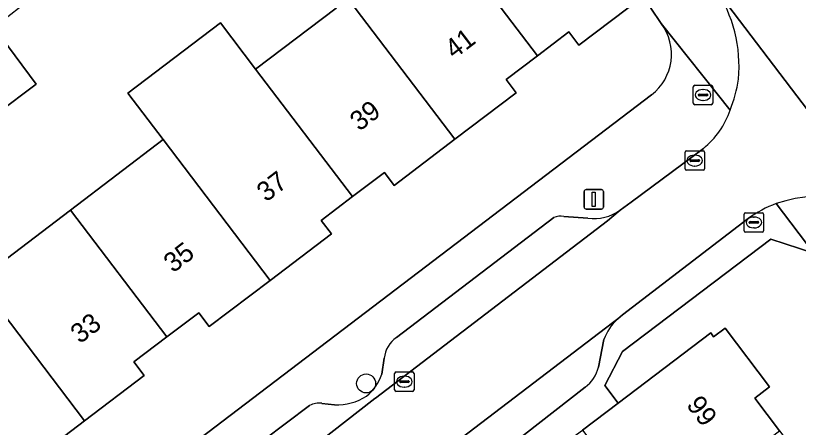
# Model space of a CAD drawing. Extents: x 160030 to 160839, y 385325 to 386450.
# Drawn here: x 160430.2 to 160470.59, y 385728.37 to 385749.61 of the extents above; entities that cross this region are included whole.
import ezdxf

# ---------------------------------------------------------------- set-up
doc = ezdxf.new("R2010")
doc.units = 0
for name, color, linetype in [('IMGEO_Boom', 7, 'Continuous'), ('IMGEO_Brandkraan', 7, 'Continuous'), ('IMGEO_Erf', 7, 'Continuous'), ('IMGEO_Kolk', 7, 'Continuous'), ('IMGEO_Lichtmast', 7, 'Continuous'), ('IMGEO_Pand', 7, 'Continuous'), ('IMGEO_Pand_nummerreeks', 7, 'Continuous'), ('IMGEO_Parkeervlak_open', 7, 'Continuous'), ('IMGEO_Rijbaan_lokaal_open', 7, 'Continuous'), ('IMGEO_Voetpad_open', 7, 'Continuous')]:
    doc.layers.add(name, color=color, linetype=linetype)

msp = doc.modelspace()

# ---------------------------------------------------------------- linework, layer by layer
at = {"layer": 'IMGEO_Boom'}
msp.add_circle((160448.279, 385730.633), 0.489, dxfattribs=at)
at = {"layer": 'IMGEO_Brandkraan'}
for p, q in [((160465.165, 385745.088), (160465.165, 385745.94)), ((160465.24, 385746.014), (160466.092, 385746.014)), ((160466.166, 385745.94), (160466.166, 385745.088)), ((160465.424, 385745.508), (160465.424, 385745.52)), ((160465.467, 385745.557), (160465.865, 385745.557)), ((160465.653, 385745.794), (160465.678, 385745.794)), ((160465.908, 385745.52), (160465.908, 385745.508)), ((160465.862, 385745.471), (160465.464, 385745.471)), ((160465.676, 385745.234), (160465.651, 385745.234)), ((160466.092, 385745.014), (160465.24, 385745.014))]:
    msp.add_line(p, q, dxfattribs=at)
for points in [[(160465.165, 385745.088), (160465.165, 385745.94)], [(160465.24, 385746.014), (160466.092, 385746.014)], [(160466.166, 385745.94), (160466.166, 385745.088)], [(160466.092, 385745.014), (160465.24, 385745.014)]]:
    msp.add_lwpolyline(points, dxfattribs=at)
for centre, radius, start, end in [((160465.242, 385745.938), 0.0765, 91.552, 178.448), ((160465.242, 385745.938), 0.0765, 91.552, 178.448), ((160466.09, 385745.938), 0.0765, 1.552, 88.448), ((160466.09, 385745.938), 0.0765, 1.552, 88.448), ((160465.464, 385745.517), 0.0403, 85.8775, 175.7526), ((160465.461, 385745.507), 0.0366, 178.938, 274.7102), ((160465.865, 385745.514), 0.043, 264.8664, 352.4533), ((160465.869, 385745.519), 0.0386, 1.7309, 96.639), ((160465.242, 385745.09), 0.0765, 181.552, 268.448), ((160465.242, 385745.09), 0.0765, 181.552, 268.448), ((160466.09, 385745.09), 0.0765, 271.552, 358.448), ((160466.09, 385745.09), 0.0765, 271.552, 358.448)]:
    msp.add_arc(centre, radius, start, end, dxfattribs=at)
for centre, major_axis, ratio, start_param, end_param in [((160465.652, 385745.514), (-0.387, 0.002), 0.722429, 4.712389, 7.853982), ((160465.677, 385745.514), (-0.39, 0.002), 0.717154, 1.570796, 4.712389)]:
    msp.add_ellipse(centre, major_axis=major_axis, ratio=ratio, start_param=start_param, end_param=end_param, dxfattribs=at)
at = {"layer": 'IMGEO_Erf'}
for points in [[(160431.915, 385751.209), (160429.076, 385748.994), (160431.254, 385746.077), (160429.232, 385744.567), (160427.364, 385743.172), (160425.186, 385746.089), (160419.524, 385741.73), (160421.702, 385738.813), (160419.681, 385737.304), (160417.812, 385735.908), (160415.634, 385738.825), (160409.973, 385734.466), (160412.151, 385731.549), (160410.129, 385730.039), (160408.261, 385728.644), (160406.083, 385731.561)], [(160407.063, 385724.16), (160409.146, 385721.42), (160413.922, 385725.052), (160418.697, 385728.684), (160423.473, 385732.316), (160428.25, 385735.948), (160433.025, 385739.58), (160437.801, 385743.212), (160435.985, 385745.6), (160440.761, 385749.231), (160442.577, 385746.843), (160446.728, 385750)], [(160461.789, 385750), (160459.262, 385748.078), (160458.736, 385748.77), (160457.121, 385747.541), (160455.504, 385746.312), (160456.022, 385745.63), (160452.864, 385743.228), (160449.736, 385740.849), (160449.223, 385741.523), (160447.575, 385740.27), (160445.963, 385739.044), (160446.488, 385738.354), (160443.324, 385735.948), (160440.188, 385733.563), (160439.64, 385734.284), (160438.001, 385733.037), (160436.3, 385731.744), (160436.831, 385731.045), (160433.756, 385728.707), (160430.641, 385726.339), (160430.126, 385727.017)], [(160463.508, 385749.206), (160462.97, 385750)], [(160407.478, 385703.294), (160463, 385745.517)], [(160471.388, 385737.358), (160469.17, 385738.072), (160461.513, 385732.273), (160460.598, 385730.527), (160461.292, 385729.622), (160466.062, 385733.238), (160466.214, 385733.037), (160466.801, 385733.482), (160469.098, 385730.452), (160468.336, 385729.875), (160469.615, 385728.189), (160470.827, 385726.59)]]:
    msp.add_lwpolyline(points, dxfattribs=at)
msp.add_arc((160461.399, 385747.617), 2.641, 307.3215, 36.9971, dxfattribs=at)
at = {"layer": 'IMGEO_Kolk'}
for p, q in [((160464.738, 385741.704), (160464.738, 385742.556)), ((160464.813, 385742.63), (160465.665, 385742.63)), ((160465.226, 385742.41), (160465.251, 385742.41)), ((160465.739, 385742.556), (160465.739, 385741.704)), ((160464.997, 385742.124), (160464.997, 385742.136)), ((160465.435, 385742.087), (160465.037, 385742.087)), ((160465.04, 385742.173), (160465.438, 385742.173)), ((160465.481, 385742.136), (160465.481, 385742.124)), ((160465.665, 385741.63), (160464.813, 385741.63)), ((160465.249, 385741.85), (160465.224, 385741.85)), ((160467.791, 385738.513), (160467.791, 385739.365)), ((160467.866, 385739.439), (160468.718, 385739.439)), ((160468.279, 385739.219), (160468.304, 385739.219)), ((160468.792, 385739.365), (160468.792, 385738.513)), ((160468.05, 385738.933), (160468.05, 385738.945)), ((160468.488, 385738.896), (160468.09, 385738.896)), ((160468.093, 385738.982), (160468.491, 385738.982)), ((160468.302, 385738.659), (160468.277, 385738.659)), ((160468.534, 385738.945), (160468.534, 385738.933)), ((160468.718, 385738.439), (160467.866, 385738.439)), ((160449.753, 385730.299), (160449.753, 385731.151)), ((160449.828, 385731.225), (160450.68, 385731.225)), ((160450.241, 385731.005), (160450.266, 385731.005)), ((160450.754, 385731.151), (160450.754, 385730.299)), ((160450.012, 385730.719), (160450.012, 385730.731)), ((160450.45, 385730.682), (160450.052, 385730.682)), ((160450.055, 385730.768), (160450.453, 385730.768)), ((160450.496, 385730.731), (160450.496, 385730.719)), ((160450.68, 385730.225), (160449.828, 385730.225)), ((160450.264, 385730.445), (160450.239, 385730.445))]:
    msp.add_line(p, q, dxfattribs=at)
for points in [[(160464.738, 385741.704), (160464.738, 385742.556)], [(160464.813, 385742.63), (160465.665, 385742.63)], [(160465.739, 385742.556), (160465.739, 385741.704)], [(160465.665, 385741.63), (160464.813, 385741.63)], [(160467.791, 385738.513), (160467.791, 385739.365)], [(160467.866, 385739.439), (160468.718, 385739.439)], [(160468.792, 385739.365), (160468.792, 385738.513)], [(160468.718, 385738.439), (160467.866, 385738.439)], [(160449.753, 385730.299), (160449.753, 385731.151)], [(160449.828, 385731.225), (160450.68, 385731.225)], [(160450.754, 385731.151), (160450.754, 385730.299)], [(160450.68, 385730.225), (160449.828, 385730.225)]]:
    msp.add_lwpolyline(points, dxfattribs=at)
for centre, radius, start, end in [((160464.815, 385742.554), 0.0765, 91.552, 178.448), ((160464.815, 385742.554), 0.0765, 91.552, 178.448), ((160465.663, 385742.554), 0.0765, 1.552, 88.448), ((160465.663, 385742.554), 0.0765, 1.552, 88.448), ((160465.037, 385742.133), 0.0403, 85.8775, 175.7526), ((160465.034, 385742.123), 0.0366, 178.938, 274.7102), ((160465.438, 385742.13), 0.043, 264.8664, 352.4533), ((160465.442, 385742.135), 0.0386, 1.7309, 96.639), ((160464.815, 385741.706), 0.0765, 181.552, 268.448), ((160464.815, 385741.706), 0.0765, 181.552, 268.448), ((160465.663, 385741.706), 0.0765, 271.552, 358.448), ((160465.663, 385741.706), 0.0765, 271.552, 358.448), ((160467.868, 385739.363), 0.0765, 91.552, 178.448), ((160467.868, 385739.363), 0.0765, 91.552, 178.448), ((160468.716, 385739.363), 0.0765, 1.552, 88.448), ((160468.716, 385739.363), 0.0765, 1.552, 88.448), ((160468.09, 385738.942), 0.0403, 85.8775, 175.7526), ((160468.087, 385738.932), 0.0366, 178.938, 274.7102), ((160468.491, 385738.939), 0.043, 264.8664, 352.4533), ((160468.495, 385738.944), 0.0386, 1.7309, 96.639), ((160467.868, 385738.515), 0.0765, 181.552, 268.448), ((160467.868, 385738.515), 0.0765, 181.552, 268.448), ((160468.716, 385738.515), 0.0765, 271.552, 358.448), ((160468.716, 385738.515), 0.0765, 271.552, 358.448), ((160449.83, 385731.149), 0.0765, 91.552, 178.448), ((160449.83, 385731.149), 0.0765, 91.552, 178.448), ((160450.678, 385731.149), 0.0765, 1.552, 88.448), ((160450.678, 385731.149), 0.0765, 1.552, 88.448), ((160450.052, 385730.728), 0.0403, 85.8775, 175.7526), ((160450.049, 385730.718), 0.0366, 178.938, 274.7102), ((160450.453, 385730.725), 0.043, 264.8664, 352.4533), ((160450.457, 385730.73), 0.0386, 1.7309, 96.639), ((160449.83, 385730.301), 0.0765, 181.552, 268.448), ((160449.83, 385730.301), 0.0765, 181.552, 268.448), ((160450.678, 385730.301), 0.0765, 271.552, 358.448), ((160450.678, 385730.301), 0.0765, 271.552, 358.448)]:
    msp.add_arc(centre, radius, start, end, dxfattribs=at)
for centre, major_axis, ratio, start_param, end_param in [((160465.225, 385742.13), (-0.387, 0.002), 0.722429, 4.712389, 7.853982), ((160465.25, 385742.13), (-0.39, 0.002), 0.717154, 1.570796, 4.712389), ((160468.278, 385738.939), (-0.387, 0.002), 0.722429, 4.712389, 7.853982), ((160468.303, 385738.939), (-0.39, 0.002), 0.717154, 1.570796, 4.712389), ((160450.24, 385730.725), (-0.387, 0.002), 0.722429, 4.712389, 7.853982), ((160450.265, 385730.725), (-0.39, 0.002), 0.717154, 1.570796, 4.712389)]:
    msp.add_ellipse(centre, major_axis=major_axis, ratio=ratio, start_param=start_param, end_param=end_param, dxfattribs=at)
at = {"layer": 'IMGEO_Lichtmast'}
for p, q in [((160459.532, 385739.73), (160459.532, 385740.53)), ((160459.532, 385740.53), (160459.532, 385739.73)), ((160459.632, 385740.63), (160460.422, 385740.63)), ((160460.422, 385740.63), (160459.632, 385740.63)), ((160460.522, 385740.53), (160460.522, 385739.73)), ((160460.522, 385739.73), (160460.522, 385740.53)), ((160460.422, 385739.63), (160459.632, 385739.63)), ((160459.632, 385739.63), (160460.422, 385739.63))]:
    msp.add_line(p, q, dxfattribs=at)
msp.add_lwpolyline([(160459.952, 385740.505), (160460.102, 385740.505), (160460.102, 385739.755), (160459.952, 385739.755), (160459.952, 385740.505)], dxfattribs=at)
for centre, start, end in [((160459.632, 385740.53), 90, 180), ((160459.632, 385740.53), 90, 180), ((160460.422, 385740.53), 0, 90), ((160460.422, 385740.53), 360, 90), ((160459.632, 385739.73), 180, 270), ((160459.632, 385739.73), 180, 270), ((160460.422, 385739.73), 270, 0), ((160460.422, 385739.73), 270, 0)]:
    msp.add_arc(centre, 0.1, start, end, dxfattribs=at)
at = {"layer": 'IMGEO_Pand'}
for points in [[(160457.084, 385757.875), (160452.129, 385754.107), (160455.251, 385750), (160457.121, 385747.541), (160458.736, 385748.77), (160459.262, 385748.078), (160461.789, 385750), (160462.303, 385750.391), (160461.829, 385751.014), (160462.128, 385751.241)], [(160455.251, 385750), (160452.129, 385754.107), (160450.698, 385755.989), (160445.921, 385752.358), (160447.353, 385750.475), (160447.714, 385750), (160452.864, 385743.228), (160456.022, 385745.63), (160455.504, 385746.312), (160457.121, 385747.541)], [(160447.353, 385750.475), (160446.728, 385750), (160442.577, 385746.843), (160447.575, 385740.27), (160449.223, 385741.523), (160449.736, 385740.849), (160452.864, 385743.228), (160447.714, 385750)], [(160442.577, 385746.843), (160440.761, 385749.231), (160435.985, 385745.6), (160437.801, 385743.212), (160443.324, 385735.948), (160446.488, 385738.354), (160445.963, 385739.044), (160447.575, 385740.27)], [(160431.254, 385746.077), (160429.076, 385748.994), (160427.028, 385747.465), (160429.232, 385744.567)], [(160437.801, 385743.212), (160433.025, 385739.58), (160438.001, 385733.037), (160439.64, 385734.284), (160440.188, 385733.563), (160443.324, 385735.948)], [(160433.025, 385739.58), (160428.25, 385735.948), (160433.756, 385728.707), (160436.831, 385731.045), (160436.3, 385731.744), (160438.001, 385733.037)], [(160428.463, 385725.753), (160430.126, 385727.017), (160430.641, 385726.339), (160433.756, 385728.707), (160428.25, 385735.948), (160423.473, 385732.316)], [(160463.181, 385723.311), (160469.615, 385728.189), (160468.336, 385729.875), (160469.098, 385730.452), (160466.801, 385733.482), (160466.214, 385733.037), (160466.062, 385733.238), (160461.292, 385729.622), (160459.454, 385728.228)]]:
    msp.add_lwpolyline(points, close=True, dxfattribs=at)
at = {"layer": 'IMGEO_Parkeervlak_open'}
for points in [[(160445.367, 385729.502), (160441.802, 385726.815), (160442.008, 385726.544), (160442.926, 385725.336), (160448.737, 385729.856), (160448.762, 385729.875), (160460.742, 385739.019), (160461.382, 385739.566)], [(160457.962, 385739.189), (160449.842, 385733.004)], [(160459.728, 385739.157), (160458.488, 385739.254)], [(160461.267, 385733.959), (160461, 385733.756), (160445.769, 385722.152), (160445.5, 385721.947), (160446.64, 385720.537), (160454.889, 385726.781), (160459.579, 385730.435)], [(160460.275, 385731.478), (160460.552, 385732.898)], [(160449.213, 385731.941), (160449.091, 385731.113)], [(160446.656, 385729.533), (160445.999, 385729.607)]]:
    msp.add_lwpolyline(points, dxfattribs=at)
for centre, radius, start, end in [((160460.023, 385741.511), 2.372, 262.8451, 304.9338), ((160458.327, 385738.399), 0.87, 79.3201, 114.769), ((160462.895, 385732.09), 2.479, 131.0681, 160.9804), ((160450.671, 385731.796), 1.465, 124.461, 174.3116), ((160458.43, 385731.955), 1.906, 307.0781, 345.4911), ((160446.769, 385731.89), 2.449, 308.7045, 341.5016), ((160446.768, 385732.371), 2.841, 267.7314, 302.6255), ((160445.847, 385728.569), 1.05, 81.6627, 117.2032)]:
    msp.add_arc(centre, radius, start, end, dxfattribs=at)
at = {"layer": 'IMGEO_Rijbaan_lokaal_open'}
msp.add_lwpolyline([(160475.667, 385750), (160461.3, 385768.906), (160459.341, 385771.483), (160458.532, 385772.547), (160456.328, 385775.448), (160445.768, 385789.344), (160440.269, 385785.051), (160460.541, 385758.433), (160466.313, 385750.996), (160466.344, 385750.961), (160476.157, 385738.065), (160476.427, 385737.611), (160498.422, 385708.377), (160500, 385706.302), (160500.083, 385706.193), (160505.746, 385710.546), (160503.974, 385712.848), (160500, 385718.016), (160497.228, 385721.62), (160490.796, 385730.087)], close=True, dxfattribs=at)
for points in [[(160476.427, 385737.611), (160476.157, 385738.065), (160466.344, 385750.961), (160466.313, 385750.996)], [(160465.684, 385742.758), (160461.953, 385739.99), (160461.382, 385739.566), (160460.742, 385739.019), (160448.762, 385729.875), (160448.737, 385729.856), (160442.926, 385725.336), (160443.018, 385725.214), (160445.5, 385721.947), (160445.769, 385722.152), (160461, 385733.756), (160461.267, 385733.959), (160461.519, 385734.173), (160467.994, 385739.142)]]:
    msp.add_lwpolyline(points, dxfattribs=at)
for centre, radius, start, end in [((160460.269, 385746.979), 7.257, 354.8618, 33.609), ((160460.502, 385747.364), 7.071, 338.1892, 351.5809), ((160462.943, 385746.146), 4.358, 308.9703, 341.1351), ((160471.472, 385734.31), 5.954, 33.6706, 109.8836), ((160471.469, 385734.318), 5.945, 109.886, 125.7708)]:
    msp.add_arc(centre, radius, start, end, dxfattribs=at)
at = {"layer": 'IMGEO_Voetpad_open'}
for points in [[(160438.405, 385782.504), (160439.203, 385781.418), (160444.229, 385774.806), (160447.89, 385769.906), (160450.046, 385767.065), (160451.094, 385765.697), (160457.084, 385757.875), (160462.128, 385751.241), (160462.97, 385750), (160463.508, 385749.206), (160467.067, 385744.737)], [(160467.067, 385744.737), (160463.508, 385749.206)], [(160463, 385745.517), (160407.478, 385703.294), (160440.882, 385659.407)], [(160461.382, 385739.566), (160461.953, 385739.99), (160465.684, 385742.758)], [(160430.84, 385706.394), (160431.683, 385707.035), (160431.881, 385707.185), (160434.085, 385708.897), (160440.682, 385713.917), (160449.342, 385720.511), (160450.514, 385721.616), (160453.348, 385723.824), (160459.454, 385728.228), (160461.292, 385729.622), (160460.598, 385730.527), (160461.513, 385732.273), (160469.17, 385738.072), (160471.388, 385737.358), (160469.447, 385739.909)], [(160469.447, 385739.909), (160471.388, 385737.358), (160500, 385699.746), (160533.41, 385655.858), (160533.531, 385655.877), (160536.981, 385651.632)], [(160449.842, 385733.004), (160457.962, 385739.189)], [(160458.488, 385739.254), (160459.728, 385739.157)], [(160467.994, 385739.142), (160461.519, 385734.173), (160461.267, 385733.959)], [(160460.552, 385732.898), (160460.275, 385731.478)], [(160449.091, 385731.113), (160449.213, 385731.941)], [(160459.579, 385730.435), (160454.889, 385726.781), (160446.64, 385720.537), (160446.14, 385720.159), (160444.25, 385718.71), (160438.016, 385713.932), (160435.568, 385712.002), (160435.257, 385711.822)], [(160433.195, 385720.23), (160436.537, 385722.794), (160439.461, 385725.037), (160440.461, 385725.805), (160441.802, 385726.815), (160445.367, 385729.502)], [(160445.999, 385729.607), (160446.656, 385729.533)]]:
    msp.add_lwpolyline(points, dxfattribs=at)
for centre, radius, start, end in [((160460.269, 385746.979), 7.257, 354.8618, 33.609), ((160461.399, 385747.617), 2.641, 307.3215, 36.9971), ((160460.502, 385747.364), 7.071, 338.1892, 351.5809), ((160462.943, 385746.146), 4.358, 308.9703, 341.1351), ((160471.472, 385734.31), 5.954, 33.6706, 109.8836), ((160471.469, 385734.318), 5.945, 109.886, 125.7708), ((160460.023, 385741.511), 2.372, 262.8451, 304.9338), ((160458.327, 385738.399), 0.87, 79.3201, 114.769), ((160462.895, 385732.09), 2.479, 131.0681, 160.9804), ((160450.671, 385731.796), 1.465, 124.461, 174.3116), ((160458.43, 385731.955), 1.906, 307.0781, 345.4911), ((160446.769, 385731.89), 2.449, 308.7045, 341.5016), ((160446.768, 385732.371), 2.841, 267.7314, 302.6255), ((160445.847, 385728.569), 1.05, 81.6627, 117.2032)]:
    msp.add_arc(centre, radius, start, end, dxfattribs=at)

# ---------------------------------------------------------------- texts
at = {"layer": 'IMGEO_Pand_nummerreeks'}
for s, rotation, p in [('41', 37.2423, (160452.826, 385747.335)), ('39', 37.2448, (160447.929, 385743.612)), ('37', 37.2423, (160443.123, 385739.959)), ('35', 37.2423, (160438.317, 385736.305)), ('33', 37.2448, (160433.511, 385732.65)), ('99', 307.1959, (160464.77, 385729.516))]:
    msp.add_text(s, height=1, rotation=rotation, dxfattribs=at).set_placement(p)

doc.saveas('drawing.dxf')
